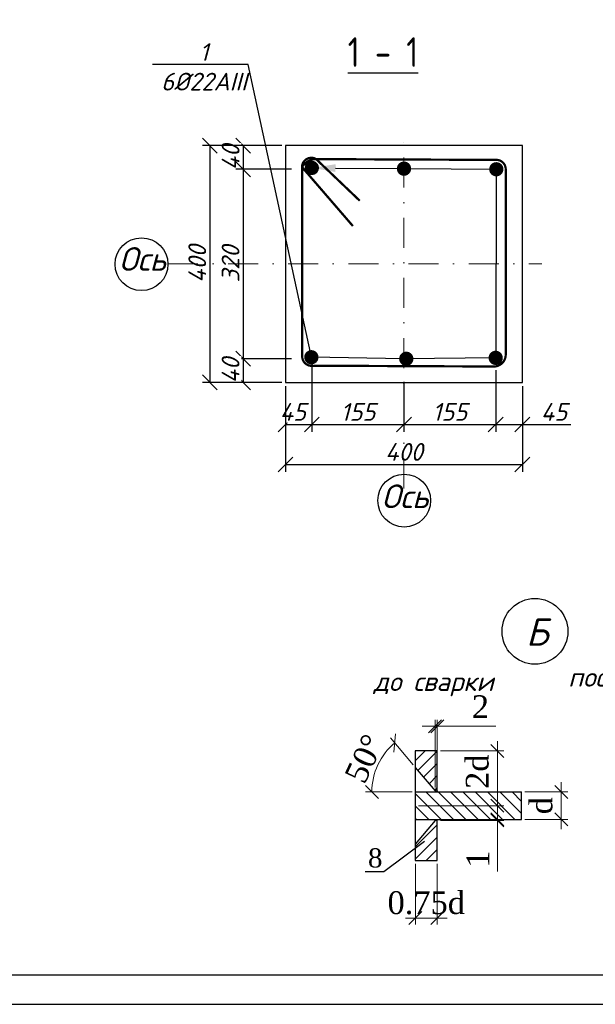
# Model space of a CAD drawing. Header units: millimetres. Extents: x -33345 to 4712671, y -3392 to 121473.
# Tile 598 of 656: x 3063445 to 3073167, y 44501 to 61134. Entities that reach past the tile are written whole.
import ezdxf
from ezdxf import colors
from ezdxf.entities.mleader import LeaderData, LeaderLine
from ezdxf.math import Vec2, Vec3

# ---------------------------------------------------------------- set-up
doc = ezdxf.new("R2010")
doc.units = ezdxf.units.MM
doc.linetypes.add('DASHDOTX2', pattern=[50.8, 25.4, -12.7, 0, -12.7])
doc.layers.add('0.25', color=7, linetype='Continuous', lineweight=25)
doc.layers.add('ар-ра', color=117, linetype='Continuous', lineweight=30)
for name, color, linetype in [('_линия', 7, 'Continuous'), ('Лист', 7, 'Continuous'), ('размеры КЖ', 7, 'Continuous')]:
    doc.layers.add(name, color=color, linetype=linetype)
doc.styles.add('#_text', font='CS_Gost2304.shx')
doc.styles.add('_text', font='isocpeui.ttf')
doc.styles.add('ISOCPEUR_1.00', font='isocpeui.ttf')
doc.styles.add('SHahzod', font='times.ttf')
doc.styles.add('simplex 300', font='isocpeui.ttf', dxfattribs={"height": 300})
doc.styles.get("Standard").update_dxf_attribs({"font": 'arial.ttf'})
doc.dimstyles.new('SHOH 100', dxfattribs={"dimtxt": 500, "dimasz": 200, "dimexe": 100, "dimexo": 50, "dimgap": 125, "dimtad": 1, "dimdec": 0, "dimtxsty": 'SHahzod', "dimblk": 'OBLIQUE', "dimcen": 200, "dimdle": 150, "dimadec": 0, "dimazin": 0, "dimtfac": 1, "dimtdec": 0, "dimtmove": 0, "dimatfit": 3, "dimfxl": 100, "dimlwd": 9, "dimlwe": 9, "dimarcsym": 0})
doc.dimstyles.new('SHOH 50', dxfattribs={"dimtxt": 350, "dimasz": 200, "dimexe": 100, "dimexo": 50, "dimgap": 125, "dimtad": 1, "dimdec": 0, "dimlfac": 0.5, "dimtxsty": 'SHahzod', "dimblk": 'OBLIQUE', "dimcen": 200, "dimdle": 150, "dimadec": 0, "dimazin": 0, "dimtfac": 1, "dimtdec": 0, "dimtmove": 0, "dimatfit": 3, "dimfxl": 100, "dimlwd": 9, "dimlwe": 9, "dimarcsym": 0})
doc.dimstyles.new('М 100', dxfattribs={"dimscale": 100, "dimtxt": 3, "dimasz": 2.5, "dimexe": 1.25, "dimexo": 0.625, "dimtad": 1, "dimdec": 0, "dimtxsty": 'Standard', "dimblk": 'OBLIQUE', "dimcen": 2.5, "dimadec": 0, "dimazin": 0, "dimtfac": 1, "dimtdec": 0, "dimtmove": 0, "dimatfit": 3, "dimfxl": 1, "dimtfill": 1, "dimarcsym": 0})
pattern_1 = [(225, (-44411857.44, 25045330.47), (94.5621, -94.5621), [])]

# ---------------------------------------------------------------- blocks, each defined once
blk = doc.blocks.new('*U340')
at = {"layer": '0.25', "color": 5, "linetype": 'Continuous', "lineweight": 25, "ltscale": 100}
blk.add_lwpolyline([(-42000, 0), (0, 0), (0, 29700), (-42000, 29700), (-42000, 0)], dxfattribs=at)
at = {"layer": '0.25', "color": 7, "linetype": 'Continuous', "lineweight": 30, "ltscale": 100}
blk.add_lwpolyline([(-40000, 500), (-500, 500), (-500, 29200), (-40000, 29200), (-40000, 500)], dxfattribs=at)
blk = doc.blocks.new('_Oblique')
at = {"color": 0, "linetype": 'ByBlock', "lineweight": -2}
blk.add_line((-0.5, -0.5), (0.5, 0.5), dxfattribs=at)
blk = doc.blocks.new('*D316')
at = {"layer": 'Defpoints', "color": 0, "lineweight": 30, "transparency": 16777216}
for p in [(-44382287, 24818378), (-44381363, 24818378), (-44382624, 24817536)]:
    blk.add_point(p, dxfattribs=at)
at = {"layer": 'размеры КЖ', "color": 0, "lineweight": 9, "transparency": 16777216}
for p, q in [((-44381363, 24817386), (-44381363, 24818528)), ((-44382237, 24818378), (-44381263, 24818378)), ((-44382574, 24817536), (-44381263, 24817536))]:
    blk.add_line(p, q, dxfattribs=at)
at = {"layer": 'размеры КЖ', "color": 0, "lineweight": 9, "transparency": 16777216, "xscale": 200, "yscale": 200, "zscale": 200}
for p, rotation in [((-44381363, 24818378), 90), ((-44381363, 24817536), 270)]:
    blk.add_blockref('_Oblique', p, dxfattribs=dict(at, rotation=rotation))
at = {"layer": 'размеры КЖ', "color": 0, "transparency": 16777216, "insert": (-44381671, 24818058), "char_height": 350, "attachment_point": 5, "rotation": 90, "style": 'SHahzod'}
blk.add_mtext('2d', dxfattribs=at)
blk = doc.blocks.new('*D317')
at = {"layer": 'Defpoints', "color": 0, "lineweight": 30, "transparency": 16777216}
for p in [(-44382285, 24817325), (-44382285, 24817309), (-44381363, 24817309)]:
    blk.add_point(p, dxfattribs=at)
at = {"layer": 'размеры КЖ', "color": 0, "lineweight": 9, "transparency": 16777216}
for p, q in [((-44381363, 24817325), (-44381363, 24817525)), ((-44382235, 24817325), (-44381263, 24817325)), ((-44382235, 24817309), (-44381263, 24817309)), ((-44381363, 24817325), (-44381363, 24817309)), ((-44381363, 24817309), (-44381363, 24816524))]:
    blk.add_line(p, q, dxfattribs=at)
at = {"layer": 'размеры КЖ', "color": 0, "lineweight": 9, "transparency": 16777216, "xscale": 200, "yscale": 200, "zscale": 200}
for p, rotation in [((-44381363, 24817325), 270), ((-44381363, 24817309), 90)]:
    blk.add_blockref('_Oblique', p, dxfattribs=dict(at, rotation=rotation))
at = {"layer": 'размеры КЖ', "color": 0, "transparency": 16777216, "insert": (-44381663, 24816716), "char_height": 350, "attachment_point": 5, "rotation": 90, "style": 'SHahzod'}
blk.add_mtext('1', dxfattribs=at)
blk = doc.blocks.new('*D318')
at = {"color": 0, "lineweight": 9, "transparency": 16777216}
for p, q in [((-44382656, 24818163), (-44383004, 24818578)), ((-44382674, 24817747), (-44383392, 24817747))]:
    blk.add_line(p, q, dxfattribs=at)
blk.add_arc((-44382307, 24817747), 985, 130, 180, dxfattribs=at)
at = {"layer": 'Defpoints', "color": 0, "lineweight": 30, "transparency": 16777216}
for p in [(-44383130, 24818288), (-44382624, 24818125), (-44382624, 24817747), (-44382321, 24817763), (-44380993, 24817747)]:
    blk.add_point(p, dxfattribs=at)
at = {"color": 0, "lineweight": 9, "transparency": 16777216, "xscale": 200, "yscale": 200, "zscale": 200}
for p, rotation in [((-44382940, 24818501), 39.9999999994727), ((-44383292, 24817747), 270.0000000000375)]:
    blk.add_blockref('_Oblique', p, dxfattribs=dict(at, rotation=rotation))
at = {"color": 0, "transparency": 16777216, "insert": (-44383406, 24818259), "char_height": 350, "attachment_point": 5, "rotation": 65, "style": 'SHahzod'}
blk.add_mtext('50°', dxfattribs=at)
blk = doc.blocks.new('*D319')
at = {"color": 0, "lineweight": 9, "transparency": 16777216}
for p, q in [((-44382624, 24816644), (-44382624, 24815709)), ((-44382287, 24816644), (-44382287, 24815709)), ((-44382137, 24815809), (-44382774, 24815809))]:
    blk.add_line(p, q, dxfattribs=at)
at = {"layer": 'Defpoints', "color": 0, "lineweight": 30, "transparency": 16777216}
for p in [(-44382624, 24816694), (-44382287, 24816694), (-44382624, 24815809)]:
    blk.add_point(p, dxfattribs=at)
at = {"color": 0, "lineweight": 9, "transparency": 16777216, "xscale": 200, "yscale": 200, "zscale": 200, "rotation": 180}
blk.add_blockref('_Oblique', (-44382624, 24815809), dxfattribs=at)
at = {"color": 0, "lineweight": 9, "transparency": 16777216, "xscale": 200, "yscale": 200, "zscale": 200}
blk.add_blockref('_Oblique', (-44382287, 24815809), dxfattribs=at)
at = {"color": 0, "transparency": 16777216, "insert": (-44382456, 24816042), "char_height": 350, "attachment_point": 5, "style": 'SHahzod'}
blk.add_mtext('0.75d', dxfattribs=at)
blk = doc.blocks.new('*D320')
at = {"color": 0, "lineweight": 9, "transparency": 16777216}
for p, q in [((-44380383, 24817175), (-44380383, 24817897)), ((-44380943, 24817747), (-44380283, 24817747)), ((-44380943, 24817325), (-44380283, 24817325))]:
    blk.add_line(p, q, dxfattribs=at)
at = {"layer": 'Defpoints', "color": 0, "lineweight": 30, "transparency": 16777216}
for p in [(-44380993, 24817747), (-44380383, 24817747), (-44380993, 24817325)]:
    blk.add_point(p, dxfattribs=at)
at = {"color": 0, "lineweight": 9, "transparency": 16777216, "xscale": 200, "yscale": 200, "zscale": 200}
for p, rotation in [((-44380383, 24817747), 90), ((-44380383, 24817325), 270)]:
    blk.add_blockref('_Oblique', p, dxfattribs=dict(at, rotation=rotation))
at = {"color": 0, "transparency": 16777216, "insert": (-44380691, 24817536), "char_height": 350, "attachment_point": 5, "rotation": 90, "style": 'SHahzod'}
blk.add_mtext('d', dxfattribs=at)
blk = doc.blocks.new('*D321')
at = {"color": 0, "lineweight": 9, "transparency": 16777216}
for p, q in [((-44382321, 24817813), (-44382321, 24818857)), ((-44382287, 24817813), (-44382287, 24818857)), ((-44382321, 24818757), (-44382521, 24818757)), ((-44382321, 24818757), (-44382287, 24818757)), ((-44382287, 24818757), (-44381386, 24818757))]:
    blk.add_line(p, q, dxfattribs=at)
at = {"layer": 'Defpoints', "color": 0, "lineweight": 30, "transparency": 16777216}
for p in [(-44382287, 24818757), (-44382321, 24817763), (-44382287, 24817763)]:
    blk.add_point(p, dxfattribs=at)
at = {"color": 0, "lineweight": 9, "transparency": 16777216, "xscale": 200, "yscale": 200, "zscale": 200}
blk.add_blockref('_Oblique', (-44382321, 24818757), dxfattribs=at)
at = {"color": 0, "lineweight": 9, "transparency": 16777216, "xscale": 200, "yscale": 200, "zscale": 200, "rotation": 180}
blk.add_blockref('_Oblique', (-44382287, 24818757), dxfattribs=at)
at = {"color": 0, "transparency": 16777216, "insert": (-44381624, 24819057), "char_height": 350, "attachment_point": 5, "style": 'SHahzod'}
blk.add_mtext('2', dxfattribs=at)
blk = doc.blocks.new('*D322')
at = {"color": 0, "lineweight": 9, "transparency": 16777216}
for p, q in [((-44378010, 24817488), (-44378010, 24818630)), ((-44378884, 24818480), (-44377910, 24818480)), ((-44379221, 24817638), (-44377910, 24817638))]:
    blk.add_line(p, q, dxfattribs=at)
at = {"layer": 'Defpoints', "color": 0, "lineweight": 30, "transparency": 16777216}
for p in [(-44378934, 24818480), (-44378010, 24818480), (-44379271, 24817638)]:
    blk.add_point(p, dxfattribs=at)
at = {"color": 0, "lineweight": 9, "transparency": 16777216, "xscale": 200, "yscale": 200, "zscale": 200}
for p, rotation in [((-44378010, 24818480), 90), ((-44378010, 24817638), 270)]:
    blk.add_blockref('_Oblique', p, dxfattribs=dict(at, rotation=rotation))
at = {"color": 0, "transparency": 16777216, "insert": (-44378243, 24818160), "char_height": 350, "attachment_point": 5, "rotation": 90, "style": 'SHahzod'}
blk.add_mtext('2d', dxfattribs=at)
blk = doc.blocks.new('*D323')
at = {"color": 0, "lineweight": 9, "transparency": 16777216}
for p, q in [((-44379372, 24817419), (-44379372, 24816038)), ((-44379271, 24816746), (-44379271, 24816038)), ((-44379372, 24816138), (-44379572, 24816138)), ((-44379271, 24816138), (-44379372, 24816138)), ((-44379271, 24816138), (-44379071, 24816138))]:
    blk.add_line(p, q, dxfattribs=at)
at = {"layer": 'Defpoints', "color": 0, "lineweight": 30, "transparency": 16777216}
for p in [(-44379372, 24817469), (-44379271, 24816796), (-44379372, 24816138)]:
    blk.add_point(p, dxfattribs=at)
at = {"color": 0, "lineweight": 9, "transparency": 16777216, "xscale": 200, "yscale": 200, "zscale": 200}
blk.add_blockref('_Oblique', (-44379372, 24816138), dxfattribs=at)
at = {"color": 0, "lineweight": 9, "transparency": 16777216, "xscale": 200, "yscale": 200, "zscale": 200, "rotation": 180}
blk.add_blockref('_Oblique', (-44379271, 24816138), dxfattribs=at)
at = {"color": 0, "transparency": 16777216, "insert": (-44379321, 24816438), "char_height": 350, "attachment_point": 5, "style": 'SHahzod'}
blk.add_mtext('2', dxfattribs=at)
blk = doc.blocks.new('*D324')
at = {"color": 0, "lineweight": 9, "transparency": 16777216}
for p, q in [((-44378934, 24818530), (-44378934, 24818799)), ((-44378783, 24818479), (-44378783, 24818799)), ((-44378934, 24818699), (-44379134, 24818699)), ((-44378783, 24818699), (-44378934, 24818699)), ((-44378783, 24818699), (-44378583, 24818699))]:
    blk.add_line(p, q, dxfattribs=at)
at = {"layer": 'Defpoints', "color": 0, "lineweight": 30, "transparency": 16777216}
for p in [(-44378934, 24818699), (-44378934, 24818480), (-44378783, 24818429)]:
    blk.add_point(p, dxfattribs=at)
at = {"color": 0, "lineweight": 9, "transparency": 16777216, "xscale": 200, "yscale": 200, "zscale": 200}
blk.add_blockref('_Oblique', (-44378934, 24818699), dxfattribs=at)
at = {"color": 0, "lineweight": 9, "transparency": 16777216, "xscale": 200, "yscale": 200, "zscale": 200, "rotation": 180}
blk.add_blockref('_Oblique', (-44378783, 24818699), dxfattribs=at)
at = {"color": 0, "transparency": 16777216, "insert": (-44378858, 24818999), "char_height": 350, "attachment_point": 5, "style": 'SHahzod'}
blk.add_mtext('4', dxfattribs=at)
blk = doc.blocks.new('*D325')
at = {"color": 0, "lineweight": 9, "transparency": 16777216}
for p, q in [((-44377048, 24817277), (-44377048, 24817999)), ((-44377589, 24817849), (-44376948, 24817849)), ((-44377589, 24817427), (-44376948, 24817427))]:
    blk.add_line(p, q, dxfattribs=at)
at = {"layer": 'Defpoints', "color": 0, "lineweight": 30, "transparency": 16777216}
for p in [(-44377639, 24817849), (-44377048, 24817849), (-44377639, 24817427)]:
    blk.add_point(p, dxfattribs=at)
at = {"color": 0, "lineweight": 9, "transparency": 16777216, "xscale": 200, "yscale": 200, "zscale": 200}
for p, rotation in [((-44377048, 24817849), 90), ((-44377048, 24817427), 270)]:
    blk.add_blockref('_Oblique', p, dxfattribs=dict(at, rotation=rotation))
at = {"color": 0, "transparency": 16777216, "insert": (-44377281, 24817638), "char_height": 350, "attachment_point": 5, "rotation": 90, "style": 'SHahzod'}
blk.add_mtext('d', dxfattribs=at)
blk = doc.blocks.new('*D2246')
at = {"color": 0, "lineweight": -2, "ltscale": 100, "transparency": 16777216}
for p, q in [((3068381, 55307), (3068381, 54172)), ((3067936, 54945), (3067936, 54172)), ((3067936, 54297), (3068381, 54297))]:
    blk.add_line(p, q, dxfattribs=at)
at = {"layer": 'Defpoints', "color": 0, "ltscale": 100, "transparency": 16777216}
for p in [(3068381, 55369), (3067936, 55007), (3068381, 54297)]:
    blk.add_point(p, dxfattribs=at)
at = {"color": 0, "lineweight": -2, "ltscale": 100, "transparency": 16777216, "xscale": 250, "yscale": 250, "zscale": 250, "rotation": 180}
blk.add_blockref('_Oblique', (3067936, 54297), dxfattribs=at)
at = {"color": 0, "lineweight": -2, "ltscale": 100, "transparency": 16777216, "xscale": 250, "yscale": 250, "zscale": 250}
blk.add_blockref('_Oblique', (3068381, 54297), dxfattribs=at)
at = {"color": 0, "ltscale": 100, "transparency": 16777216, "insert": (3068059, 54509), "char_height": 300, "attachment_point": 5, "style": 'ISOCPEUR_1.00', "bg_fill": 3, "box_fill_scale": 1.1, "bg_fill_color": 256, "bg_fill_true_color": 13158600, "bg_fill_transparency": 0}
blk.add_mtext('45', dxfattribs=at)
blk = doc.blocks.new('*D2247')
at = {"color": 0, "lineweight": -2, "ltscale": 100, "transparency": 16777216}
for p, q in [((3068381, 55239), (3068381, 54170)), ((3069936, 55019), (3069936, 54170)), ((3068381, 54295), (3069936, 54295))]:
    blk.add_line(p, q, dxfattribs=at)
at = {"layer": 'Defpoints', "color": 0, "ltscale": 100, "transparency": 16777216}
for p in [(3068381, 55301), (3069936, 55082), (3069936, 54295)]:
    blk.add_point(p, dxfattribs=at)
at = {"color": 0, "lineweight": -2, "ltscale": 100, "transparency": 16777216, "xscale": 250, "yscale": 250, "zscale": 250, "rotation": 180}
blk.add_blockref('_Oblique', (3068381, 54295), dxfattribs=at)
at = {"color": 0, "lineweight": -2, "ltscale": 100, "transparency": 16777216, "xscale": 250, "yscale": 250, "zscale": 250}
blk.add_blockref('_Oblique', (3069936, 54295), dxfattribs=at)
at = {"color": 0, "ltscale": 100, "transparency": 16777216, "insert": (3069159, 54508), "char_height": 300, "attachment_point": 5, "style": 'ISOCPEUR_1.00', "bg_fill": 3, "box_fill_scale": 1.1, "bg_fill_color": 256, "bg_fill_true_color": 13158600, "bg_fill_transparency": 0}
blk.add_mtext('155', dxfattribs=at)
blk = doc.blocks.new('*D2248')
at = {"color": 0, "lineweight": -2, "ltscale": 100, "transparency": 16777216}
for p, q in [((3071485, 55214), (3071485, 54170)), ((3071936, 54945), (3071936, 54170)), ((3071485, 54295), (3071936, 54295)), ((3071936, 54295), (3072754, 54295))]:
    blk.add_line(p, q, dxfattribs=at)
at = {"layer": 'Defpoints', "color": 0, "ltscale": 100, "transparency": 16777216}
for p in [(3071485, 55277), (3071936, 55007), (3071936, 54295)]:
    blk.add_point(p, dxfattribs=at)
at = {"color": 0, "lineweight": -2, "ltscale": 100, "transparency": 16777216, "xscale": 250, "yscale": 250, "zscale": 250, "rotation": 180}
blk.add_blockref('_Oblique', (3071485, 54295), dxfattribs=at)
at = {"color": 0, "lineweight": -2, "ltscale": 100, "transparency": 16777216, "xscale": 250, "yscale": 250, "zscale": 250}
blk.add_blockref('_Oblique', (3071936, 54295), dxfattribs=at)
at = {"color": 0, "ltscale": 100, "transparency": 16777216, "insert": (3072470, 54508), "char_height": 300, "attachment_point": 5, "style": 'ISOCPEUR_1.00', "bg_fill": 3, "box_fill_scale": 1.1, "bg_fill_color": 256, "bg_fill_true_color": 13158600, "bg_fill_transparency": 0}
blk.add_mtext('45', dxfattribs=at)
blk = doc.blocks.new('*D2249')
at = {"color": 0, "lineweight": -2, "ltscale": 100, "transparency": 16777216}
for p, q in [((3067936, 54945), (3067936, 53495)), ((3071936, 54945), (3071936, 53495)), ((3067936, 53620), (3071936, 53620))]:
    blk.add_line(p, q, dxfattribs=at)
at = {"layer": 'Defpoints', "color": 0, "ltscale": 100, "transparency": 16777216}
for p in [(3067936, 55007), (3071936, 55007), (3071936, 53620)]:
    blk.add_point(p, dxfattribs=at)
at = {"color": 0, "lineweight": -2, "ltscale": 100, "transparency": 16777216, "xscale": 250, "yscale": 250, "zscale": 250, "rotation": 180}
blk.add_blockref('_Oblique', (3067936, 53620), dxfattribs=at)
at = {"color": 0, "lineweight": -2, "ltscale": 100, "transparency": 16777216, "xscale": 250, "yscale": 250, "zscale": 250}
blk.add_blockref('_Oblique', (3071936, 53620), dxfattribs=at)
at = {"color": 0, "ltscale": 100, "transparency": 16777216, "insert": (3069936, 53833), "char_height": 300, "attachment_point": 5, "style": 'ISOCPEUR_1.00', "bg_fill": 3, "box_fill_scale": 1.1, "bg_fill_color": 256, "bg_fill_true_color": 13158600, "bg_fill_transparency": 0}
blk.add_mtext('400', dxfattribs=at)
blk = doc.blocks.new('*D2250')
at = {"color": 0, "lineweight": -2, "ltscale": 100, "transparency": 16777216}
for p, q in [((3067874, 59007), (3067095, 59007)), ((3067220, 59007), (3067220, 58607)), ((3068036, 58607), (3067095, 58607))]:
    blk.add_line(p, q, dxfattribs=at)
at = {"layer": 'Defpoints', "color": 0, "ltscale": 100, "transparency": 16777216}
for p in [(3067936, 59007), (3067220, 58607), (3068099, 58607)]:
    blk.add_point(p, dxfattribs=at)
at = {"color": 0, "lineweight": -2, "ltscale": 100, "transparency": 16777216, "xscale": 250, "yscale": 250, "zscale": 250}
for p, rotation in [((3067220, 59007), 90), ((3067220, 58607), 270)]:
    blk.add_blockref('_Oblique', p, dxfattribs=dict(at, rotation=rotation))
at = {"color": 0, "ltscale": 100, "transparency": 16777216, "insert": (3067008, 58807), "char_height": 300, "attachment_point": 5, "rotation": 90, "style": 'ISOCPEUR_1.00', "bg_fill": 3, "box_fill_scale": 1.1, "bg_fill_color": 256, "bg_fill_true_color": 13158600, "bg_fill_transparency": 0}
blk.add_mtext('40', dxfattribs=at)
blk = doc.blocks.new('*D2251')
at = {"color": 0, "lineweight": -2, "ltscale": 100, "transparency": 16777216}
for p, q in [((3067520, 58607), (3067094, 58607)), ((3067219, 58607), (3067219, 55407)), ((3068038, 55407), (3067094, 55407))]:
    blk.add_line(p, q, dxfattribs=at)
at = {"layer": 'Defpoints', "color": 0, "ltscale": 100, "transparency": 16777216}
for p in [(3067582, 58607), (3067219, 55407), (3068101, 55407)]:
    blk.add_point(p, dxfattribs=at)
at = {"color": 0, "lineweight": -2, "ltscale": 100, "transparency": 16777216, "xscale": 250, "yscale": 250, "zscale": 250}
for p, rotation in [((3067219, 58607), 90), ((3067219, 55407), 270)]:
    blk.add_blockref('_Oblique', p, dxfattribs=dict(at, rotation=rotation))
at = {"color": 0, "ltscale": 100, "transparency": 16777216, "insert": (3067007, 57007), "char_height": 300, "attachment_point": 5, "rotation": 90, "style": 'ISOCPEUR_1.00', "bg_fill": 3, "box_fill_scale": 1.1, "bg_fill_color": 256, "bg_fill_true_color": 13158600, "bg_fill_transparency": 0}
blk.add_mtext('320', dxfattribs=at)
blk = doc.blocks.new('*D2252')
at = {"color": 0, "lineweight": -2, "ltscale": 100, "transparency": 16777216}
for p, q in [((3068038, 55407), (3067094, 55407)), ((3067219, 55407), (3067219, 55007)), ((3067874, 55007), (3067094, 55007))]:
    blk.add_line(p, q, dxfattribs=at)
at = {"layer": 'Defpoints', "color": 0, "ltscale": 100, "transparency": 16777216}
for p in [(3068101, 55407), (3067219, 55007), (3067936, 55007)]:
    blk.add_point(p, dxfattribs=at)
at = {"color": 0, "lineweight": -2, "ltscale": 100, "transparency": 16777216, "xscale": 250, "yscale": 250, "zscale": 250}
for p, rotation in [((3067219, 55407), 90), ((3067219, 55007), 270)]:
    blk.add_blockref('_Oblique', p, dxfattribs=dict(at, rotation=rotation))
at = {"color": 0, "ltscale": 100, "transparency": 16777216, "insert": (3067007, 55207), "char_height": 300, "attachment_point": 5, "rotation": 90, "style": 'ISOCPEUR_1.00', "bg_fill": 3, "box_fill_scale": 1.1, "bg_fill_color": 256, "bg_fill_true_color": 13158600, "bg_fill_transparency": 0}
blk.add_mtext('40', dxfattribs=at)
blk = doc.blocks.new('*D2253')
at = {"color": 0, "lineweight": -2, "ltscale": 100, "transparency": 16777216}
for p, q in [((3067874, 59007), (3066532, 59007)), ((3066657, 59007), (3066657, 55007)), ((3067874, 55007), (3066532, 55007))]:
    blk.add_line(p, q, dxfattribs=at)
at = {"layer": 'Defpoints', "color": 0, "ltscale": 100, "transparency": 16777216}
for p in [(3067936, 59007), (3066657, 55007), (3067936, 55007)]:
    blk.add_point(p, dxfattribs=at)
at = {"color": 0, "lineweight": -2, "ltscale": 100, "transparency": 16777216, "xscale": 250, "yscale": 250, "zscale": 250}
for p, rotation in [((3066657, 59007), 90), ((3066657, 55007), 270)]:
    blk.add_blockref('_Oblique', p, dxfattribs=dict(at, rotation=rotation))
at = {"color": 0, "ltscale": 100, "transparency": 16777216, "insert": (3066444, 57007), "char_height": 300, "attachment_point": 5, "rotation": 90, "style": 'ISOCPEUR_1.00', "bg_fill": 3, "box_fill_scale": 1.1, "bg_fill_color": 256, "bg_fill_true_color": 13158600, "bg_fill_transparency": 0}
blk.add_mtext('400', dxfattribs=at)
blk = doc.blocks.new('*D2254')
at = {"color": 0, "lineweight": -2, "ltscale": 20, "transparency": 16777216}
for p, q in [((3069936, 55019), (3069936, 54170)), ((3071485, 54945), (3071485, 54170)), ((3069936, 54295), (3071485, 54295))]:
    blk.add_line(p, q, dxfattribs=at)
at = {"layer": 'Defpoints', "color": 0, "ltscale": 20, "transparency": 16777216}
for p in [(3069936, 55082), (3071485, 55007), (3071485, 54295)]:
    blk.add_point(p, dxfattribs=at)
at = {"color": 0, "lineweight": -2, "ltscale": 20, "transparency": 16777216, "xscale": 250, "yscale": 250, "zscale": 250, "rotation": 180}
blk.add_blockref('_Oblique', (3069936, 54295), dxfattribs=at)
at = {"color": 0, "lineweight": -2, "ltscale": 20, "transparency": 16777216, "xscale": 250, "yscale": 250, "zscale": 250}
blk.add_blockref('_Oblique', (3071485, 54295), dxfattribs=at)
at = {"color": 0, "ltscale": 20, "transparency": 16777216, "insert": (3070710, 54508), "char_height": 300, "attachment_point": 5, "style": 'ISOCPEUR_1.00', "bg_fill": 3, "box_fill_scale": 1.1, "bg_fill_color": 256, "bg_fill_true_color": 13158600, "bg_fill_transparency": 0}
blk.add_mtext('155', dxfattribs=at)
blk = doc.blocks.new('ERE')
at = {"layer": 'размеры КЖ'}
h = blk.add_hatch(dxfattribs=at)
h.set_pattern_fill('ANSI31', color=256, scale=42.12, angle=180, style=0)
h.set_pattern_definition(pattern_1)
h.paths.add_polyline_path([(-44382320.8, 24817763.4), (-44382287.1, 24817763.4), (-44382287.1, 24818378.4), (-44382624.1, 24818378.4), (-44382624.1, 24818124.9)])
h = blk.add_hatch(color=256, dxfattribs=at)
h.paths.add_polyline_path([(-44379270.5, 24817049.1), (-44379270.5, 24818226.9, 0.170938)])
h.paths.add_polyline_path([(-44379270.5, 24817427.4), (-44379270.5, 24817049.1, 0.2920652), (-44379014.4, 24817354.4), (-44378953.1, 24817427.4)])
h.paths.add_polyline_path([(-44378933.6, 24817999.1), (-44378933.6, 24817848.6), (-44378783, 24817848.6, 0.4142136)])
h.paths.add_polyline_path([(-44379270.5, 24818226.9), (-44379270.5, 24817848.6), (-44378953.1, 24817848.6), (-44379014.4, 24817921.6, 0.2920652)])
h = blk.add_hatch(dxfattribs=at)
h.set_pattern_fill('ANSI31', color=256, scale=42.12, angle=90, style=0)
h.set_pattern_definition([(135, (-44411857.44, 25045330.47), (-94.5621, -94.5621), [])])
h.paths.add_polyline_path([(-44382624.1, 24817746.6), (-44382624.1, 24817325.4), (-44380992.8, 24817325.4), (-44380992.8, 24817746.6)])
h = blk.add_hatch(dxfattribs=at)
h.set_pattern_fill('ANSI31', color=256, scale=42.12, angle=90, style=0)
h.set_pattern_definition([(135, (-44408503.9, 25045432.47), (-94.5621, -94.5621), [])])
h.paths.add_polyline_path([(-44379270.5, 24817848.6), (-44379270.5, 24817427.4), (-44377639.3, 24817427.4), (-44377639.3, 24817848.6)])
blk.add_hatch(color=256, dxfattribs=at).paths.add_polyline_path([(-44378933.6, 24817427.4), (-44378933.6, 24817276.8, 0.4142136), (-44378783, 24817427.4)])
h = blk.add_hatch(dxfattribs=at)
h.set_pattern_fill('ANSI31', color=256, scale=42.12, angle=180, style=0)
h.set_pattern_definition(pattern_1)
h.paths.add_polyline_path([(-44382287.1, 24816693.6), (-44382287.1, 24817308.5), (-44382320.8, 24817308.5), (-44382624.1, 24816947.1), (-44382624.1, 24816693.6)])
for p, q in [((-44380992.8, 24817325.4), (-44380992.8, 24817746.6)), ((-44378594.2, 24815920.7), (-44379214.6, 24817300.7)), ((-44378671.1, 24816555.5), (-44378370.1, 24816555.5))]:
    blk.add_line(p, q)
at = {"layer": 'ар-ра', "color": 5}
for points in [[(-44379270.5, 24818226.9), (-44379270.5, 24818480.4), (-44378933.6, 24818480.4), (-44378933.6, 24817865.4), (-44378967.3, 24817865.4)], [(-44382320.8, 24817763.4), (-44382287.1, 24817763.4), (-44382287.1, 24818378.4), (-44382624.1, 24818378.4), (-44382624.1, 24818124.9), (-44382320.8, 24817763.4)], [(-44378967.3, 24817865.4), (-44379014.4, 24817921.6)], [(-44379270.5, 24817049.1), (-44379270.5, 24816795.6), (-44378933.6, 24816795.6), (-44378933.6, 24817410.5), (-44378967.3, 24817410.5)], [(-44378967.3, 24817410.5), (-44379014.4, 24817354.4)], [(-44382320.8, 24817308.5), (-44382624.1, 24816947.1), (-44382624.1, 24816693.6), (-44382287.1, 24816693.6), (-44382287.1, 24817308.5), (-44382320.8, 24817308.5)]]:
    blk.add_lwpolyline(points, dxfattribs=at)
at = {"layer": 'размеры КЖ'}
for p, q in [((-44382624.1, 24817746.6), (-44380992.8, 24817746.6)), ((-44379270.5, 24817848.6), (-44377639.3, 24817848.6)), ((-44377639.3, 24817848.6), (-44377639.3, 24817427.4)), ((-44379270.5, 24817427.4), (-44377639.3, 24817427.4)), ((-44382624.1, 24817325.4), (-44380992.8, 24817325.4)), ((-44378671.1, 24816555.5), (-44379055.2, 24817158.6)), ((-44383106.1, 24816523.8), (-44382480.9, 24816988.4)), ((-44383394.5, 24816523.8), (-44383106.1, 24816523.8)), ((-44378594.2, 24815920.7), (-44375750.1, 24815920.7))]:
    blk.add_line(p, q, dxfattribs=at)
for points in [[(-44379270.5, 24818226.9), (-44379270.5, 24817049.1)], [(-44382624.1, 24818124.9), (-44382624.1, 24816947.1)], [(-44382287.1, 24817763.4), (-44382287.1, 24817746.6)], [(-44382287.1, 24817308.5), (-44382287.1, 24817325.4)]]:
    blk.add_lwpolyline(points, dxfattribs=at)
blk.add_circle((-44380786.6, 24820214.8), 505.4, dxfattribs=at)
for centre, radius, start, end in [((-44377598.4, 24817638), 1772.8, 160.59946, 199.40054), ((-44379381.5, 24817873.7), 370.2, 7.43751, 72.56249), ((-44378933.6, 24817848.6), 150.5, 0, 90), ((-44378933.6, 24817427.4), 150.5, 270, 0), ((-44379381.5, 24817402.3), 370.2, 287.43751, 352.56249)]:
    blk.add_arc(centre, radius, start, end, dxfattribs=at)
at = {"color": 177, "true_color": 0x293189, "style": '_text'}
for s, p in [('после сварки', (-44380276, 24819364.6)), ('до сварки', (-44383265.1, 24819297.5)), ('Т10-Рз', (-44377788.9, 24815547.4))]:
    blk.add_text(s, height=294.84, dxfattribs=at).set_placement(p)
at = {"style": 'SHahzod'}
for p in [(-44383351.5, 24816586.7), (-44378644.2, 24816618.4)]:
    blk.add_text('8', height=294.8, dxfattribs=at).set_placement(p)
at = {"color": 177, "true_color": 0x293189, "attachment_point": 1, "style": '_text'}
for s, insert, char_height, width in [('Б', (-44380923.8, 24820414.7), 421.2, 335.045), ('РСТ Уз 865-98', (-44378420.8, 24816251.3), 294.84, 2928.599)]:
    blk.add_mtext(s, dxfattribs=dict(at, insert=insert, char_height=char_height, width=width))
for base, p1, p2, text, override, picture, middle in [((-44382287.1, 24818757.5), (-44382320.8, 24817763.4), (-44382287.1, 24817763.4), '2', {"dimfxl": 0.7}, '*D321', (-44381623.7, 24818757.5)), ((-44378933.6, 24818699.1), (-44378783, 24818429.5), (-44378933.6, 24818480.4), '4', {"dimfxl": 0.7}, '*D324', (-44378858.3, 24818699.1)), ((-44379371.8, 24816138.2), (-44379270.5, 24816795.6), (-44379371.8, 24817469.2), '2', {"dimfxl": 0.7}, '*D323', (-44379321.2, 24816138.2)), ((-44382624.1, 24815809.1), (-44382287.1, 24816693.6), (-44382624.1, 24816693.6), '0.75d', {"dimtxt": 300, "dimgap": 50, "dimfxl": 0.7}, '*D319', (-44382455.6, 24815809.1))]:
    dim = blk.add_linear_dim(base=base, p1=p1, p2=p2, text=text, dimstyle='SHOH 100', override=override)
    dim.commit()
    dim.dimension.update_dxf_attribs({"geometry": picture, "text_midpoint": middle, "dimtype": 128})
dim = blk.add_angular_dim_2l(base=(-44383129.8, 24818288), line1=((-44382624.1, 24818124.9), (-44382320.8, 24817763.4)), line2=((-44382624.1, 24817746.6), (-44380992.8, 24817746.6)), dimstyle='SHOH 100', override={"dimtxt": 300, "dimgap": 50, "dimfxl": 0.7})
dim.commit()
dim.dimension.update_dxf_attribs({"geometry": '*D318', "text_midpoint": (-44383406.3, 24818259.3)})
for base, p1, p2, text, override, picture, middle in [((-44378009.7, 24818480.4), (-44379270.5, 24817638), (-44378933.6, 24818480.4), '2d', {"dimtxt": 300, "dimgap": 50, "dimfxl": 0.7}, '*D322', (-44378009.7, 24818160.5)), ((-44380383.3, 24817746.6), (-44380992.8, 24817325.4), (-44380992.8, 24817746.6), 'd', {"dimfxl": 0.7}, '*D320', (-44380383.3, 24817536)), ((-44377048.3, 24817848.6), (-44377639.3, 24817427.4), (-44377639.3, 24817848.6), 'd', {"dimtxt": 300, "dimgap": 50, "dimfxl": 0.7}, '*D325', (-44377048.3, 24817638))]:
    dim = blk.add_linear_dim(base=base, p1=p1, p2=p2, angle=90, text=text, dimstyle='SHOH 100', override=override)
    dim.commit()
    dim.dimension.update_dxf_attribs({"geometry": picture, "text_midpoint": middle, "dimtype": 128})
at = {"layer": 'размеры КЖ'}
dim = blk.add_linear_dim(base=(-44381363.2, 24818378.4), p1=(-44382624.1, 24817536), p2=(-44382287.1, 24818378.4), angle=90, text='2d', dimstyle='SHOH 50', dxfattribs=at)
dim.commit()
dim.dimension.update_dxf_attribs({"geometry": '*D316', "text_midpoint": (-44381363.2, 24818058.5), "dimtype": 128})
dim = blk.add_linear_dim(base=(-44381363.2, 24817308.5), p1=(-44382285.4, 24817325.4), p2=(-44382285.4, 24817308.5), angle=90, text='1', dimstyle='SHOH 50', dxfattribs=at)
dim.commit()
dim.dimension.update_dxf_attribs({"geometry": '*D317', "text_midpoint": (-44381663.2, 24816716.2)})

msp = doc.modelspace()

# ---------------------------------------------------------------- linework, layer by layer
at = {"ltscale": 100, "elevation": 1359241.5}
msp.add_lwpolyline([(3067936.153, 55007.061), (3071936.153, 55007.061), (3071936.153, 59007.061), (3067936.153, 59007.061)], close=True, dxfattribs=at)
at = {"ltscale": 100, "const_width": 38.06, "elevation": 1359241.5}
msp.add_lwpolyline([(3069189.368, 58075.438), (3068452.237, 58778.848, 0.649720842), (3068216.907, 58613.795), (3068216.907, 55445.805, 0.467323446), (3068404.597, 55288.848), (3071453.192, 55275.323, 0.427871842), (3071654.55, 55486.249), (3071654.55, 58607.248, 0.44983918), (3071476.254, 58765.323), (3068452.237, 58778.848, 0.263368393), (3068213.98, 58643.995), (3069072.96, 57648.373)], format="xyb", dxfattribs=at)
at = {"color": 5, "ltscale": 100, "const_width": 120.318, "elevation": 1359241.5}
for points in [[(3068327.452, 58599.864, 1.108539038), (3068424.177, 58670.349, 0.902088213), (3068327.452, 58599.864, 0.575163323)], [(3069884.153, 58587.513, 1.108539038), (3069980.878, 58657.999, 0.902088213), (3069884.153, 58587.513, 0.575163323)], [(3071443.328, 58576.997, 1.108539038), (3071540.052, 58647.482, 0.902088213), (3071443.328, 58576.997, 0.575163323)], [(3068319.714, 55401.373, 1.108539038), (3068416.439, 55471.858, 0.902088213), (3068319.714, 55401.373, 0.575163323)], [(3071432.724, 55391.395, 1.108539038), (3071529.448, 55461.881, 0.902088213), (3071432.724, 55391.395, 0.575163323)]]:
    msp.add_lwpolyline(points, format="xyb", dxfattribs=at)
at = {"ltscale": 100}
msp.add_circle((3065502.163, 57003.091, 1359241.5), 446.349, dxfattribs=at)

# ---------------------------------------------------------------- block references
at = {"color": 177, "lineweight": 30, "true_color": 0x293189, "xscale": 1.099541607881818, "yscale": 1.099541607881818, "zscale": 1.099541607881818}
msp.add_blockref('ERE', (51870669.502, -27240056.932, 1359241.5), dxfattribs=at)
at = {"layer": 'Лист', "ltscale": 100, "transparency": 33554687}
msp.add_blockref('*U340', (3102833.349, 44501.326, 1359241.5), dxfattribs=at)

# ---------------------------------------------------------------- texts
at = {"char_height": 400, "width": 389.36983, "attachment_point": 1, "style": '_text'}
for insert in [(3065123.261, 57291.316, 1359241.5), (3069557.426, 53282.608, 1359241.5)]:
    msp.add_mtext('Ось', dxfattribs=dict(at, insert=insert))
at = {"layer": '_линия', "color": 18, "true_color": 0x000000, "insert": (3068986.318, 60837.023, 1359241.5), "char_height": 500, "width": 2195.27184, "attachment_point": 1, "style": '#_text'}
msp.add_mtext('{\\L1 - 1}', dxfattribs=at)

# ---------------------------------------------------------------- next in the draw order: dimensions: what is measured, and where the dimension line sits
at = {"ltscale": 100}
dim = msp.add_linear_dim(base=(3067220.321, 58607.248, 1359241.5), p1=(3067936.153, 59007.061, 1359241.5), p2=(3068098.699, 58607.248, 1359241.5), angle=270, dimstyle='М 100', override={"dimlfac": 0.1, "dimtxsty": 'ISOCPEUR_1.00', "dimfxl": 100, "dimarcsym": 1}, dxfattribs=at)
dim.commit()
dim.dimension.update_dxf_attribs({"geometry": '*D2250', "text_midpoint": (3067220.321, 58807.154, 1359241.5), "dimtype": 160})
for base, p1, p2, picture, middle in [((3068381.492, 54296.63, 1359241.5), (3067936.153, 55007.061, 1359241.5), (3068381.492, 55369.273, 1359241.5), '*D2246', (3068058.823, 54296.63, 1359241.5)), ((3071936.153, 54295.456, 1359241.5), (3071484.724, 55276.988, 1359241.5), (3071936.153, 55007.061, 1359241.5), '*D2248', (3072470.244, 54295.456, 1359241.5))]:
    dim = msp.add_linear_dim(base=base, p1=p1, p2=p2, dimstyle='М 100', override={"dimlfac": 0.1, "dimtxsty": 'ISOCPEUR_1.00', "dimfxl": 100, "dimarcsym": 1}, dxfattribs=at)
    dim.commit()
    dim.dimension.update_dxf_attribs({"geometry": picture, "text_midpoint": middle, "dimtype": 160})

# ---------------------------------------------------------------- next in the draw order: dimensions: what is measured, and where the dimension line sits
dim = msp.add_linear_dim(base=(3067219.148, 55406.922, 1359241.5), p1=(3067582.483, 58607.248, 1359241.5), p2=(3068100.738, 55406.922, 1359241.5), angle=270, dimstyle='М 100', override={"dimlfac": 0.1, "dimtxsty": 'ISOCPEUR_1.00', "dimfxl": 100, "dimarcsym": 1}, dxfattribs=at)
dim.commit()
dim.dimension.update_dxf_attribs({"geometry": '*D2251', "text_midpoint": (3067006.648, 57007.085, 1359241.5)})
dim = msp.add_linear_dim(base=(3069936.153, 54295.456, 1359241.5), p1=(3068381.492, 55301.141, 1359241.5), p2=(3069936.153, 55081.889, 1359241.5), dimstyle='М 100', override={"dimlfac": 0.1, "dimtxsty": 'ISOCPEUR_1.00', "dimfxl": 100, "dimarcsym": 1}, dxfattribs=at)
dim.commit()
dim.dimension.update_dxf_attribs({"geometry": '*D2247', "text_midpoint": (3069158.823, 54507.956, 1359241.5)})

# ---------------------------------------------------------------- next in the draw order: linework, layer by layer
at = {"color": 5, "ltscale": 100, "const_width": 120.318, "elevation": 1359241.5}
msp.add_lwpolyline([(3069922.653, 55375.457, 1.108539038), (3070019.377, 55445.942, 0.902088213), (3069922.653, 55375.457, 0.575163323)], format="xyb", dxfattribs=at)

# ---------------------------------------------------------------- next in the draw order: dimensions: what is measured, and where the dimension line sits
at = {"ltscale": 100}
dim = msp.add_linear_dim(base=(3071936.153, 53620.185, 1359241.5), p1=(3067936.153, 55007.061, 1359241.5), p2=(3071936.153, 55007.061, 1359241.5), dimstyle='М 100', override={"dimlfac": 0.1, "dimtxsty": 'ISOCPEUR_1.00', "dimfxl": 100, "dimarcsym": 1}, dxfattribs=at)
dim.commit()
dim.dimension.update_dxf_attribs({"geometry": '*D2249', "text_midpoint": (3069936.153, 53832.685, 1359241.5)})

# ---------------------------------------------------------------- next in the draw order: linework, layer by layer
at = {"linetype": 'DASHDOTX2', "lineweight": 5, "ltscale": 20}
msp.add_line((3069936.153, 53216.34, 1359241.5), (3069936.153, 59094.237, 1359241.5), dxfattribs=at)
at = {"ltscale": 100}
msp.add_circle((3069940.123, 53010.573, 1359241.5), 446.349, dxfattribs=at)

# ---------------------------------------------------------------- next in the draw order: dimensions: what is measured, and where the dimension line sits
dim = msp.add_linear_dim(base=(3067219.148, 55007.061, 1359241.5), p1=(3068100.738, 55406.922, 1359241.5), p2=(3067936.153, 55007.061, 1359241.5), angle=270, dimstyle='М 100', override={"dimlfac": 0.1, "dimtxsty": 'ISOCPEUR_1.00', "dimfxl": 100, "dimarcsym": 1}, dxfattribs=at)
dim.commit()
dim.dimension.update_dxf_attribs({"geometry": '*D2252', "text_midpoint": (3067219.148, 55206.991, 1359241.5), "dimtype": 160})

# ---------------------------------------------------------------- next in the draw order: dimensions: what is measured, and where the dimension line sits
dim = msp.add_linear_dim(base=(3066656.878, 55007.061, 1359241.5), p1=(3067936.153, 59007.061, 1359241.5), p2=(3067936.153, 55007.061, 1359241.5), angle=270, dimstyle='М 100', override={"dimlfac": 0.1, "dimtxsty": 'ISOCPEUR_1.00', "dimfxl": 100, "dimarcsym": 1}, dxfattribs=at)
dim.commit()
dim.dimension.update_dxf_attribs({"geometry": '*D2253', "text_midpoint": (3066444.378, 57007.061, 1359241.5)})
at = {"ltscale": 20}
dim = msp.add_linear_dim(base=(3071484.724, 54295.456, 1359241.5), p1=(3069936.153, 55081.889, 1359241.5), p2=(3071484.724, 55007.061, 1359241.5), dimstyle='М 100', override={"dimlfac": 0.1, "dimtxsty": 'ISOCPEUR_1.00', "dimtmove": 1, "dimfxl": 100, "dimarcsym": 1}, dxfattribs=at)
dim.commit()
dim.dimension.update_dxf_attribs({"geometry": '*D2254', "text_midpoint": (3070710.439, 54507.956, 1359241.5)})

# ---------------------------------------------------------------- next in the draw order: linework, layer by layer
at = {"linetype": 'DASHDOTX2', "lineweight": 5, "ltscale": 20}
msp.add_line((3065948.495, 57007.061, 1359241.5), (3072263.893, 57007.061, 1359241.5), dxfattribs=at)

# ---------------------------------------------------------------- next in the draw order: leaders
at = {"lineweight": 25}
ml = msp.add_multileader_mtext('Standard', dxfattribs=at)
ml.set_content('1\\P6%%C22AIII', color=256, style='simplex 300')
ml.set_leader_properties()
ml.build(insert=Vec2(0, 0))
ml.multileader.update_dxf_attribs({"has_dogleg": 0, "text_left_attachment_type": 6, "text_right_attachment_type": 6, "dogleg_length": 0.36, "arrow_head_size": 400})
ctx = ml.context
ctx.base_point, ctx.char_height, ctx.arrow_head_size, ctx.plane_origin = Vec3(3065812.717, 60377.663, 1359241.5), 300, 400, Vec3(3068207.795, 59234.201, 1359241.5)
ctx.left_attachment, ctx.right_attachment, ctx.text_align_type = 6, 6, 1
notes = []
notes.append((ctx, [(1, (1, 1, 0), (3067303.213, 60377.663, 1359241.5), (-1, 0), 0.36, [(5, [(3068379.452, 58630.115, 1359241.5), (3069974.653, 58617.764, 1359241.5), (3071495.328, 58607.248, 1359241.5), (3071484.739, 55421.638, 1359241.5), (3069936.141, 55405.707, 1359241.5), (3068371.715, 55431.624, 1359241.5)], 0, [])])]))
ctx.mtext.insert, ctx.mtext.alignment, ctx.mtext.flow_direction = Vec3(3066557.785, 60737.663, 1359241.5), 2, 5
for ctx, leaders in notes:
    for number, flags, end, landing, length, lines in leaders:
        leader = LeaderData()
        leader.index, (leader.has_last_leader_line, leader.has_dogleg_vector, leader.attachment_direction) = number, flags
        leader.last_leader_point, leader.dogleg_vector, leader.dogleg_length = Vec3(end), Vec3(landing), length
        for number, points, colour, breaks in lines:
            line = LeaderLine()
            line.index, line.vertices, line.color, line.breaks = number, Vec3.list(points), colors.encode_raw_color(colour), breaks
            leader.lines.append(line)
        ctx.leaders.append(leader)

doc.saveas('drawing.dxf')
